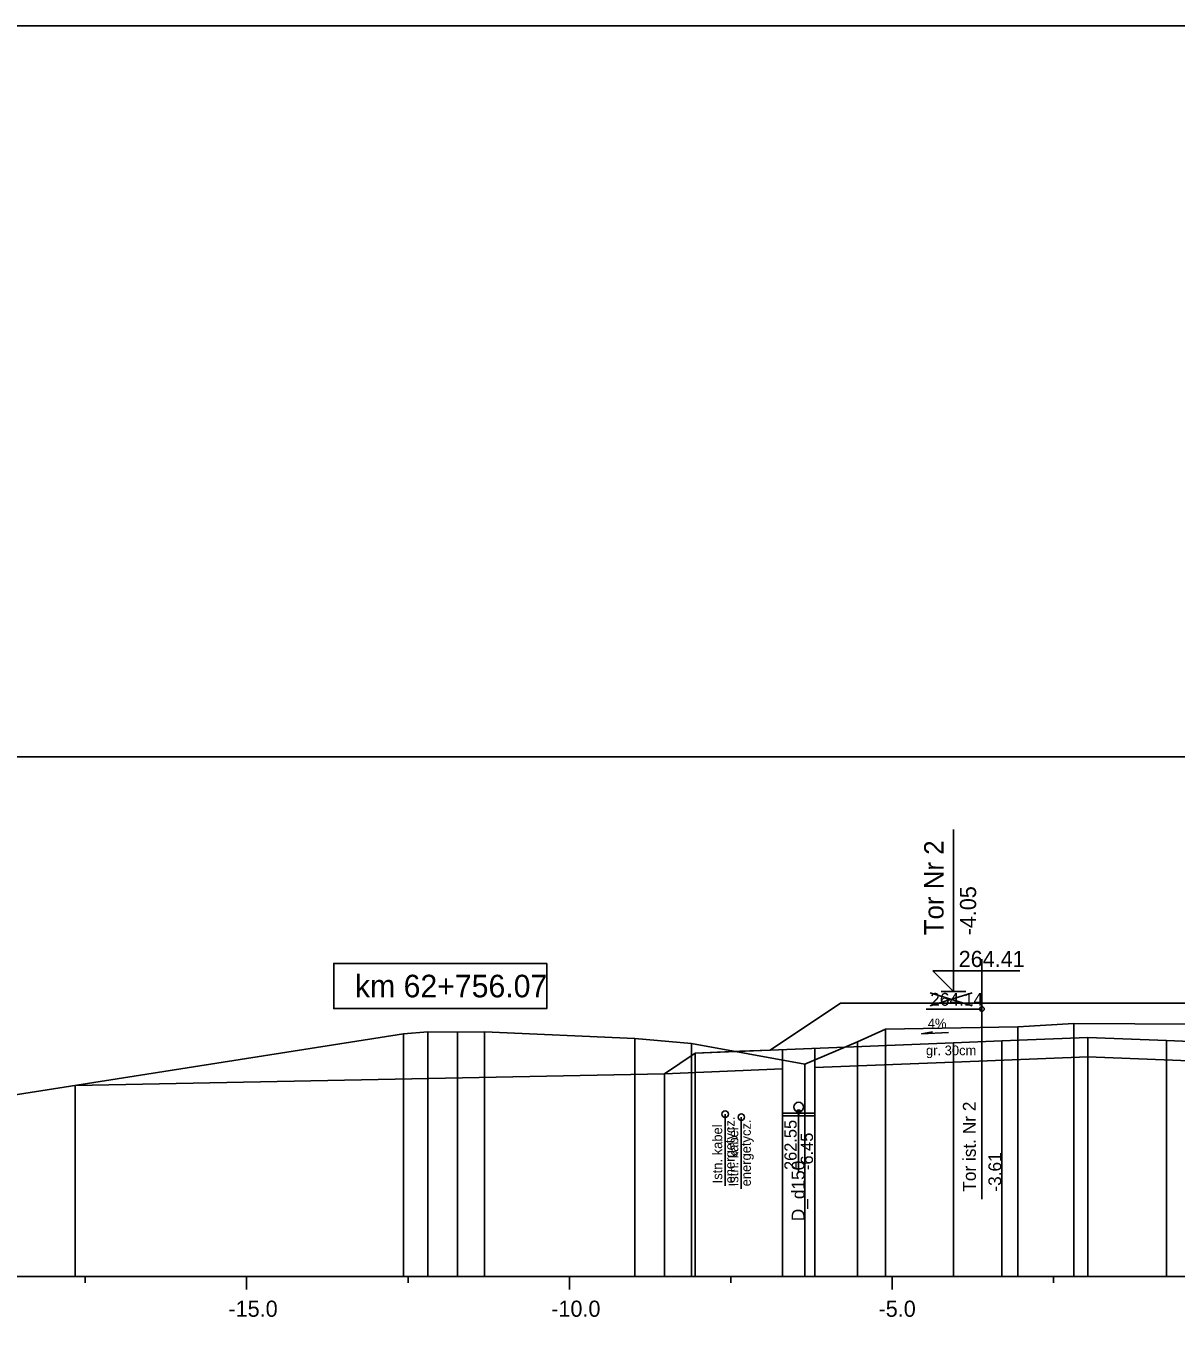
# Model space of a CAD drawing. Extents: x 6516023 to 6560129, y 5513077 to 5529206.
# Drawn here: x 6520266.93 to 6520284.74, y 5515002.28 to 5515022.32 of the extents above; entities that cross this region are included whole.
import ezdxf

# ---------------------------------------------------------------- set-up
doc = ezdxf.new("R2010")
doc.units = 0
for name, color, linetype in [('IR_default', 7, 'Continuous'), ('TOR_PRZEK_P-kable', 7, 'Continuous'), ('TOR_PRZEK_P-komponent', 7, 'Continuous'), ('TOR_PRZEK_P-odwodnienie', 7, 'Continuous'), ('TOR_PRZEK_P-opisy', 7, 'Continuous'), ('TOR_PRZEK_P-pomoc', 7, 'Continuous'), ('TOR_PRZEK_P-tabelka istniejace', 7, 'Continuous'), ('TOR_PRZEK_P-tabelka projektowane', 7, 'Continuous'), ('TOR_PRZEK_P-teren istniejacy', 7, 'Continuous'), ('TOR_PRZEK_P-tory istniejace', 7, 'Continuous'), ('TOR_PRZEK_P-tory projektowane', 7, 'Continuous'), ('TOR_PRZEK_P-uklad odniesienia', 7, 'Continuous'), ('TOR_PRZEK_P-warstwa ochronna I', 7, 'Continuous'), ('TOR_PRZEK_P-warstwa ochronna II', 7, 'Continuous'), ('TOR_RAMKI-ramka+tabelka 1', 7, 'Continuous')]:
    doc.layers.add(name, color=color, linetype=linetype)

msp = doc.modelspace()

# ---------------------------------------------------------------- linework, layer by layer
at = {"layer": 'IR_default'}
msp.add_lwpolyline([(6520267.688, 5515005.902), (6520276.817, 5515006.084), (6520277.296, 5515006.404), (6520277.985, 5515006.431), (6520278.455, 5515006.45), (6520279.104, 5515006.882), (6520279.546, 5515007.177), (6520281.627, 5515007.177), (6520283.046, 5515007.177), (6520283.269, 5515007.177), (6520283.596, 5515007.177), (6520285.015, 5515007.177)], dxfattribs=at)
at = {"layer": 'TOR_PRZEK_P-kable'}
for p, q in [((6520277.758, 5515005.457), (6520277.758, 5515004.348)), ((6520278.009, 5515005.411), (6520278.009, 5515004.302))]:
    msp.add_line(p, q, dxfattribs=at)
for centre in [(6520277.758, 5515005.457), (6520278.009, 5515005.411)]:
    msp.add_circle(centre, 0.05, dxfattribs=at)
at = {"layer": 'TOR_PRZEK_P-komponent'}
msp.add_lwpolyline([(6520279.546, 5515007.177), (6520283.046, 5515007.177), (6520283.596, 5515007.177), (6520287.096, 5515007.177), (6520289.396, 5515007.177), (6520292.896, 5515007.177), (6520294.146, 5515007.177), (6520297.646, 5515007.177), (6520298.731, 5515006.453), (6520295.896, 5515006.567), (6520295.146, 5515006.597), (6520293.896, 5515006.647), (6520293.146, 5515006.647), (6520291.896, 5515006.597), (6520291.146, 5515006.567), (6520288.446, 5515006.459), (6520288.046, 5515006.46), (6520285.346, 5515006.568), (6520284.596, 5515006.598), (6520283.376, 5515006.647), (6520282.046, 5515006.594), (6520281.296, 5515006.564), (6520278.455, 5515006.45), (6520278.455, 5515006.45)], close=True, dxfattribs=at)
at = {"layer": 'TOR_PRZEK_P-odwodnienie'}
msp.add_line((6520278.897, 5515005.491), (6520278.897, 5515004.556), dxfattribs=at)
for points in [[(6520278.647, 5515006.458), (6520278.647, 5515005.431), (6520279.147, 5515005.431), (6520279.147, 5515006.478)], [(6520278.647, 5515005.471), (6520279.147, 5515005.471)]]:
    msp.add_lwpolyline(points, dxfattribs=at)
for centre, radius in [((6520278.897, 5515005.566), 0.075), ((6520278.897, 5515005.491), 0.03)]:
    msp.add_circle(centre, radius, dxfattribs=at)
at = {"layer": 'TOR_PRZEK_P-opisy'}
msp.add_lwpolyline([(6520281.22, 5515006.721), (6520280.802, 5515006.702), (6520280.97, 5515006.731)], dxfattribs=at)
at = {"layer": 'TOR_PRZEK_P-pomoc'}
msp.add_lwpolyline([(6520203.729, 5515022.32), (6520361.154, 5515022.32), (6520361.154, 5514988.612), (6520203.729, 5514988.612)], close=True, dxfattribs=at)
at = {"layer": 'TOR_PRZEK_P-tabelka istniejace'}
for points in [[(6520273.154, 5515006.735), (6520273.154, 5515003.142), (6520273.154, 5515003.012), (6520273.154, 5515002.942)], [(6520274.03, 5515006.735), (6520274.03, 5515003.142), (6520274.03, 5515003.012), (6520274.03, 5515002.942)], [(6520280.24, 5515006.773), (6520280.24, 5515003.142), (6520280.24, 5515003.012), (6520280.24, 5515002.942)], [(6520282.292, 5515006.811), (6520282.292, 5515003.142), (6520282.292, 5515003.012), (6520282.292, 5515002.942)], [(6520283.161, 5515006.859), (6520283.161, 5515003.142), (6520283.161, 5515003.012), (6520283.161, 5515002.942)], [(6520272.777, 5515006.699), (6520272.777, 5515003.142), (6520272.777, 5515003.012), (6520272.777, 5515002.942)], [(6520273.611, 5515006.725), (6520273.611, 5515003.142), (6520273.611, 5515003.012), (6520273.611, 5515002.942)], [(6520276.36, 5515006.631), (6520276.36, 5515003.142), (6520276.36, 5515003.012), (6520276.36, 5515002.942)], [(6520277.237, 5515006.553), (6520277.237, 5515003.142), (6520277.237, 5515003.012), (6520277.237, 5515002.942)], [(6520279.809, 5515006.579), (6520279.809, 5515003.142), (6520279.809, 5515003.012), (6520279.809, 5515002.942)], [(6520278.995, 5515006.23), (6520278.995, 5515003.142), (6520278.995, 5515003.012), (6520278.995, 5515002.942)]]:
    msp.add_lwpolyline(points, dxfattribs=at)
at = {"layer": 'TOR_PRZEK_P-tabelka projektowane'}
for points in [[(6520281.296, 5515006.564), (6520281.296, 5515003.142), (6520281.296, 5515003.012), (6520281.296, 5515002.942)], [(6520282.046, 5515006.594), (6520282.046, 5515003.142), (6520282.046, 5515003.012), (6520282.046, 5515002.942)], [(6520283.376, 5515006.647), (6520283.376, 5515003.142), (6520283.376, 5515003.012), (6520283.376, 5515002.942)], [(6520284.596, 5515006.598), (6520284.596, 5515003.142), (6520284.596, 5515003.012), (6520284.596, 5515002.942)], [(6520277.296, 5515006.404), (6520277.296, 5515003.142), (6520277.296, 5515003.012), (6520277.296, 5515002.942)], [(6520283.376, 5515006.347), (6520283.376, 5515003.142), (6520283.376, 5515003.012), (6520283.376, 5515002.942)], [(6520278.647, 5515006.158), (6520278.647, 5515003.142), (6520278.647, 5515003.012), (6520278.647, 5515002.942)], [(6520279.147, 5515006.178), (6520279.147, 5515003.142), (6520279.147, 5515003.012), (6520279.147, 5515002.942)], [(6520281.296, 5515006.264), (6520281.296, 5515003.142), (6520281.296, 5515003.012), (6520281.296, 5515002.942)], [(6520276.817, 5515006.084), (6520276.817, 5515003.142), (6520276.817, 5515003.012), (6520276.817, 5515002.942)], [(6520267.688, 5515005.902), (6520267.688, 5515003.142), (6520267.688, 5515003.012), (6520267.688, 5515002.942)]]:
    msp.add_lwpolyline(points, dxfattribs=at)
at = {"layer": 'TOR_PRZEK_P-teren istniejacy'}
msp.add_lwpolyline([(6520266.166, 5515005.663), (6520272.777, 5515006.699), (6520273.154, 5515006.735), (6520273.611, 5515006.725), (6520274.03, 5515006.735), (6520276.36, 5515006.631), (6520277.237, 5515006.553), (6520278.995, 5515006.23), (6520279.809, 5515006.579), (6520280.24, 5515006.773), (6520282.292, 5515006.811), (6520283.161, 5515006.859), (6520288.83, 5515006.831)], dxfattribs=at)
at = {"layer": 'TOR_PRZEK_P-tory istniejace'}
for p, q in [((6520281.735, 5515007.861), (6520281.735, 5515004.141)), ((6520280.936, 5515007.133), (6520281.587, 5515007.336)), ((6520280.936, 5515007.336), (6520281.587, 5515007.133)), ((6520281.736, 5515007.086), (6520280.87, 5515007.086))]:
    msp.add_line(p, q, dxfattribs=at)
msp.add_circle((6520281.736, 5515007.086), 0.035, dxfattribs=at)
at = {"layer": 'TOR_PRZEK_P-tory projektowane'}
for p, q in [((6520281.296, 5515008.234), (6520281.296, 5515009.867)), ((6520281.296, 5515008.234), (6520281.296, 5515007.357)), ((6520281.296, 5515007.357), (6520280.976, 5515007.676)), ((6520280.976, 5515007.676), (6520282.321, 5515007.676)), ((6520281.104, 5515007.357), (6520281.487, 5515007.357))]:
    msp.add_line(p, q, dxfattribs=at)
at = {"layer": 'TOR_PRZEK_P-uklad odniesienia'}
for p, q in [((6520245.346, 5515002.942), (6520325.346, 5515002.942)), ((6520267.846, 5515002.842), (6520267.846, 5515002.942)), ((6520270.346, 5515002.742), (6520270.346, 5515002.942)), ((6520272.846, 5515002.842), (6520272.846, 5515002.942)), ((6520275.346, 5515002.742), (6520275.346, 5515002.942)), ((6520277.846, 5515002.842), (6520277.846, 5515002.942)), ((6520280.346, 5515002.742), (6520280.346, 5515002.942)), ((6520282.846, 5515002.842), (6520282.846, 5515002.942))]:
    msp.add_line(p, q, dxfattribs=at)
msp.add_lwpolyline([(6520274.996, 5515007.792), (6520271.696, 5515007.792), (6520271.696, 5515007.092), (6520274.996, 5515007.092)], close=True, dxfattribs=at)
at = {"layer": 'TOR_PRZEK_P-warstwa ochronna I'}
for points in [[(6520279.147, 5515006.178), (6520281.296, 5515006.264), (6520283.376, 5515006.347), (6520285.346, 5515006.268), (6520288.046, 5515006.191)], [(6520276.817, 5515006.084), (6520278.647, 5515006.158)]]:
    msp.add_lwpolyline(points, dxfattribs=at)
at = {"layer": 'TOR_PRZEK_P-warstwa ochronna II'}
msp.add_lwpolyline([(6520267.688, 5515005.902), (6520276.817, 5515006.084), (6520277.296, 5515006.404), (6520281.296, 5515006.564), (6520282.046, 5515006.594), (6520283.376, 5515006.647), (6520284.596, 5515006.598), (6520285.346, 5515006.568), (6520288.046, 5515006.46), (6520288.446, 5515006.459), (6520291.146, 5515006.567), (6520291.896, 5515006.597), (6520293.146, 5515006.647), (6520293.896, 5515006.647), (6520295.146, 5515006.597), (6520295.896, 5515006.567), (6520299.896, 5515006.407), (6520301.046, 5515005.64), (6520301.706, 5515005.607), (6520303.656, 5515004.307), (6520304.056, 5515004.307), (6520304.648, 5515004.702), (6520306.331, 5515004.786)], dxfattribs=at)
at = {"layer": 'TOR_RAMKI-ramka+tabelka 1'}
msp.add_lwpolyline([(6520238.896, 5515010.992), (6520486.396, 5515010.992), (6520486.396, 5514982.492), (6520238.896, 5514982.492)], close=True, dxfattribs=at)

# ---------------------------------------------------------------- texts
at = {"layer": 'TOR_PRZEK_P-kable'}
for s, p in [('energetycz.', (6520277.907, 5515004.384)), ('energetycz.', (6520278.157, 5515004.338)), ('Istn. kabel', (6520277.713, 5515004.384)), ('Istn. kabel', (6520277.963, 5515004.338))]:
    msp.add_text(s, height=0.14999, rotation=90.0511, dxfattribs=at).set_placement(p)
at = {"layer": 'TOR_PRZEK_P-odwodnienie'}
for s, height, p in [('262.55', 0.19, (6520278.866, 5515004.591)), ('-6.45', 0.19, (6520279.119, 5515004.591)), ('D_d150', 0.2, (6520278.989, 5515003.798))]:
    msp.add_text(s, height=height, rotation=90, dxfattribs=at).set_placement(p)
at = {"layer": 'TOR_PRZEK_P-opisy'}
msp.add_text('4%', height=0.15, rotation=0.1515, dxfattribs=at).set_placement((6520280.897, 5515006.787))
at = {"layer": 'TOR_PRZEK_P-tory istniejace'}
msp.add_text('264.14', height=0.2, dxfattribs=at).set_placement((6520280.936, 5515007.136))
for s, rotation, p in [('Tor ist. Nr 2', 90.0511, (6520281.642, 5515004.255)), ('-3.61', 90, (6520282.036, 5515004.256))]:
    msp.add_text(s, height=0.2, rotation=rotation, dxfattribs=at).set_placement(p)
at = {"layer": 'TOR_PRZEK_P-tory projektowane'}
for s, height, p in [('Tor Nr 2', 0.3, (6520281.141, 5515008.228)), ('-4.05', 0.25, (6520281.646, 5515008.227))]:
    msp.add_text(s, height=height, rotation=90, dxfattribs=at).set_placement(p)
msp.add_text('264.41', height=0.25, dxfattribs=at).set_placement((6520281.376, 5515007.737))
at = {"layer": 'TOR_PRZEK_P-uklad odniesienia'}
for s, height, p in [('km 62+756.07', 0.35, (6520272.024, 5515007.267)), ('-15.0', 0.25, (6520270.065, 5515002.317)), ('-10.0', 0.25, (6520275.065, 5515002.317)), ('-5.0', 0.25, (6520280.135, 5515002.317))]:
    msp.add_text(s, height=height, dxfattribs=at).set_placement(p)
at = {"layer": 'TOR_PRZEK_P-warstwa ochronna I'}
msp.add_text('gr. 30cm', height=0.15, dxfattribs=at).set_placement((6520280.869, 5515006.37))

doc.saveas('drawing.dxf')
